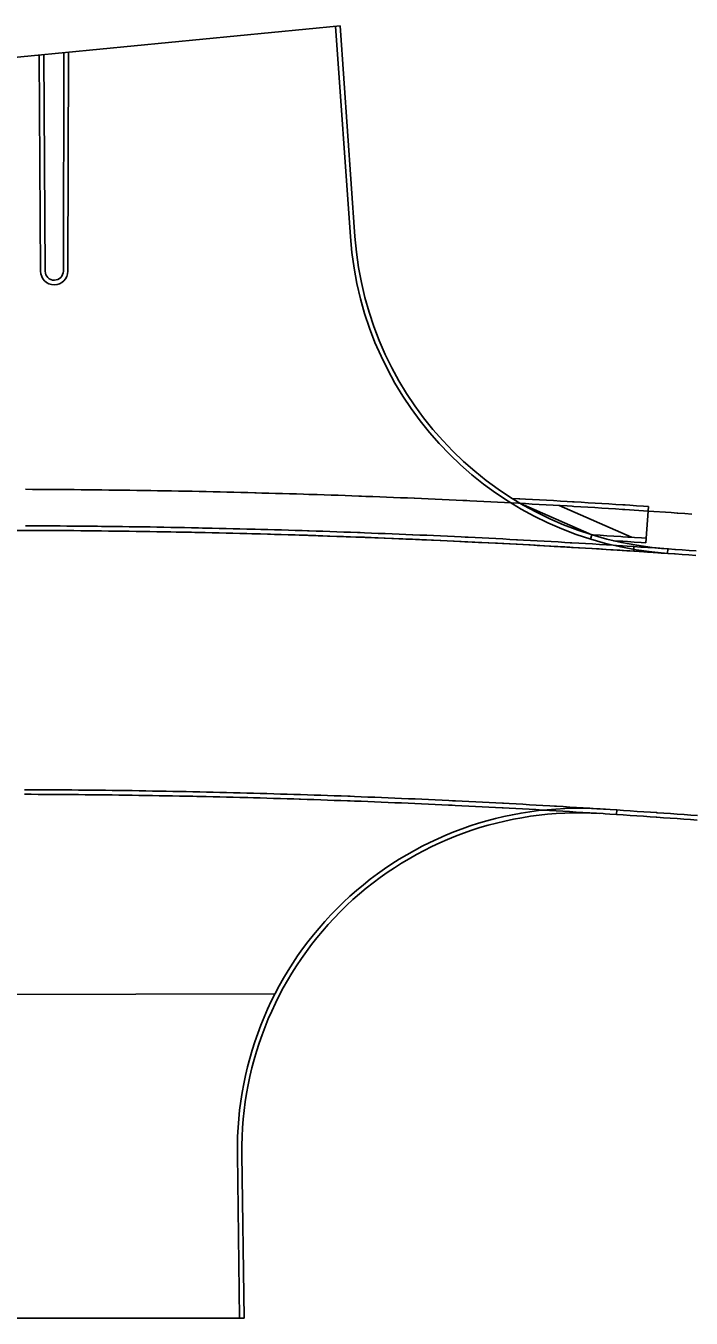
# Model space of a CAD drawing. Extents: x 2145147 to 2158018, y 137519 to 148068.
# Drawn here: x 2153040.6 to 2153138.1, y 143094.5 to 143283.8 of the extents above; entities that cross this region are included whole.
import ezdxf

# ---------------------------------------------------------------- set-up
doc = ezdxf.new("R2010")
doc.units = 0
doc.layers.add('PR_Phasing_Pavement_1', color=7, linetype='Continuous')

msp = doc.modelspace()

# ---------------------------------------------------------------- linework, layer by layer
at = {"layer": 'PR_Phasing_Pavement_1'}
for p, q in [((2153003.9, 143275.81), (2153086.65, 143283.83)), ((2153085.99, 143283.77), (2153088.15, 143252.93)), ((2153086.65, 143283.83), (2153088.81, 143252.98)), ((2153042.59, 143279.56), (2153042.78, 143247.9)), ((2153043.26, 143279.63), (2153043.45, 143247.88)), ((2153046.12, 143247.9), (2153046.2, 143279.91)), ((2153046.86, 143279.98), (2153046.78, 143247.9)), ((2153113.06, 143213.87), (2153123.53, 143209.27)), ((2153118.75, 143213.55), (2153129.32, 143208.9)), ((2153131.82, 143213.42), (2153131.45, 143208.09)), ((2153123.53, 143209.27), (2153123.34, 143208.63)), ((2153134.61, 143206.54), (2153134.66, 143207.2)), ((2152997.55, 143141.86), (2153077.11, 143142.01)), ((2153071.93, 143094.5), (2153071.61, 143118.52)), ((2153072.6, 143094.5), (2153072.27, 143118.53)), ((2153002.31, 143094.5), (2153072.6, 143094.5))]:
    msp.add_line(p, q, dxfattribs=at)
for points in [[(2153131.77, 143212.75), (2153129.03, 143212.93), (2153128.35, 143212.97), (2153128.02, 143212.99), (2153127, 143213.06), (2153125.99, 143213.12), (2153124.97, 143213.18), (2153123.96, 143213.25), (2153122.94, 143213.31), (2153121.93, 143213.37), (2153120.91, 143213.43), (2153120.64, 143213.44), (2153119.89, 143213.49), (2153118.88, 143213.55), (2153117.86, 143213.6), (2153116.85, 143213.66), (2153115.83, 143213.72), (2153114.81, 143213.77), (2153113.8, 143213.83), (2153112.93, 143213.88), (2153112.78, 143213.88), (2153111.77, 143213.94), (2153110.75, 143213.99), (2153109.73, 143214.04), (2153108.72, 143214.09), (2153107.7, 143214.14), (2153106.69, 143214.19), (2153105.67, 143214.24), (2153105.21, 143214.27), (2153104.65, 143214.29), (2153103.64, 143214.34), (2153102.62, 143214.39), (2153101.6, 143214.43), (2153100.59, 143214.48), (2153099.57, 143214.52), (2153098.55, 143214.57), (2153097.54, 143214.61), (2153097.5, 143214.61), (2153096.52, 143214.66), (2153095.51, 143214.7), (2153094.49, 143214.74), (2153093.47, 143214.78), (2153092.46, 143214.82), (2153091.44, 143214.86), (2153090.42, 143214.9), (2153089.78, 143214.92), (2153089.41, 143214.94), (2153088.39, 143214.97), (2153087.37, 143215.01), (2153086.35, 143215.05), (2153085.34, 143215.08), (2153084.32, 143215.12), (2153083.3, 143215.15), (2153082.29, 143215.18), (2153082.06, 143215.19), (2153081.27, 143215.22), (2153080.25, 143215.25), (2153079.24, 143215.28), (2153078.22, 143215.31), (2153077.2, 143215.34), (2153076.19, 143215.37), (2153075.17, 143215.39), (2153074.34, 143215.42), (2153074.15, 143215.42), (2153073.13, 143215.45), (2153072.12, 143215.47), (2153071.1, 143215.5), (2153070.08, 143215.52), (2153069.07, 143215.55), (2153068.05, 143215.57), (2153067.03, 143215.59), (2153066.62, 143215.6), (2153066.01, 143215.61), (2153065, 143215.64), (2153063.98, 143215.66), (2153062.96, 143215.68), (2153061.94, 143215.69), (2153060.93, 143215.71), (2153059.91, 143215.73), (2153058.9, 143215.75), (2153058.89, 143215.75), (2153057.88, 143215.76), (2153056.86, 143215.78), (2153055.84, 143215.79), (2153054.82, 143215.81), (2153053.81, 143215.82), (2153052.79, 143215.83), (2153051.77, 143215.84), (2153051.18, 143215.85), (2153050.75, 143215.85), (2153049.74, 143215.87), (2153048.72, 143215.87), (2153047.7, 143215.88), (2153046.68, 143215.89), (2153045.67, 143215.9), (2153044.65, 143215.91), (2153043.63, 143215.91), (2153043.45, 143215.91), (2153042.61, 143215.92), (2153041.6, 143215.92), (2153040.58, 143215.93)], [(2153131.82, 143213.42), (2153131.11, 143213.46), (2153130.09, 143213.53), (2153129.08, 143213.59), (2153128.39, 143213.64), (2153128.06, 143213.66), (2153127.05, 143213.72), (2153126.03, 143213.79), (2153125.01, 143213.85), (2153124, 143213.91), (2153122.98, 143213.97), (2153121.97, 143214.03), (2153120.95, 143214.09), (2153120.68, 143214.11), (2153119.93, 143214.15), (2153118.92, 143214.21), (2153117.9, 143214.27), (2153116.88, 143214.33), (2153115.87, 143214.38), (2153114.85, 143214.44), (2153113.83, 143214.49), (2153112.96, 143214.54), (2153112.82, 143214.55), (2153111.86, 143214.6)], [(2153138.17, 143212.31), (2153137.16, 143212.39), (2153136.14, 143212.46), (2153136.05, 143212.46), (2153135.13, 143212.53), (2153131.77, 143212.75)], [(2153129.66, 143206.87), (2153129.7, 143207.53), (2153128.69, 143207.6), (2153128.01, 143207.64), (2153127.68, 143207.66), (2153126.67, 143207.73), (2153125.66, 143207.79), (2153124.64, 143207.85), (2153123.63, 143207.92), (2153122.62, 143207.98), (2153121.61, 143208.04), (2153120.6, 143208.1), (2153120.33, 143208.11), (2153119.58, 143208.16), (2153118.57, 143208.22), (2153117.56, 143208.27), (2153116.55, 143208.33), (2153115.54, 143208.39), (2153114.52, 143208.44), (2153113.51, 143208.5), (2153112.64, 143208.54), (2153112.5, 143208.55), (2153111.49, 143208.6), (2153110.47, 143208.66), (2153109.46, 143208.71), (2153108.45, 143208.76), (2153107.44, 143208.81), (2153106.43, 143208.86), (2153105.41, 143208.91), (2153104.96, 143208.93), (2153104.4, 143208.96), (2153103.39, 143209.01), (2153102.37, 143209.05), (2153101.36, 143209.1), (2153100.35, 143209.15), (2153099.34, 143209.19), (2153098.32, 143209.23), (2153097.31, 143209.28), (2153097.27, 143209.28), (2153096.3, 143209.32), (2153095.29, 143209.36), (2153094.27, 143209.4), (2153093.26, 143209.44), (2153092.25, 143209.48), (2153091.23, 143209.52), (2153090.22, 143209.56), (2153089.58, 143209.59), (2153089.21, 143209.6), (2153088.19, 143209.64), (2153087.18, 143209.67), (2153086.17, 143209.71), (2153085.16, 143209.74), (2153084.14, 143209.78), (2153083.13, 143209.81), (2153082.12, 143209.85), (2153081.89, 143209.85), (2153081.1, 143209.88), (2153080.09, 143209.91), (2153079.08, 143209.94), (2153078.06, 143209.97), (2153077.05, 143210), (2153076.04, 143210.03), (2153075.02, 143210.06), (2153074.2, 143210.08), (2153074.01, 143210.08), (2153073, 143210.11), (2153071.98, 143210.14), (2153070.97, 143210.16), (2153069.96, 143210.19), (2153068.94, 143210.21), (2153067.93, 143210.23), (2153066.92, 143210.25), (2153066.51, 143210.26), (2153065.9, 143210.28), (2153064.89, 143210.3), (2153063.87, 143210.32), (2153062.86, 143210.34), (2153061.85, 143210.36), (2153060.83, 143210.37), (2153059.82, 143210.39), (2153058.81, 143210.41), (2153058.81, 143210.41), (2153057.79, 143210.42), (2153056.78, 143210.44), (2153055.77, 143210.45), (2153054.75, 143210.47), (2153053.74, 143210.48), (2153052.73, 143210.49), (2153051.71, 143210.5), (2153051.12, 143210.51), (2153050.7, 143210.52), (2153049.68, 143210.53), (2153048.67, 143210.53), (2153047.66, 143210.54), (2153046.64, 143210.55), (2153045.63, 143210.56), (2153044.62, 143210.57), (2153043.6, 143210.57), (2153043.42, 143210.57), (2153042.59, 143210.58), (2153041.57, 143210.58), (2153040.56, 143210.59)], [(2153129.66, 143206.87), (2153128.65, 143206.93), (2153127.96, 143206.98), (2153127.64, 143207), (2153126.63, 143207.06), (2153125.61, 143207.13), (2153124.6, 143207.19), (2153123.59, 143207.25), (2153122.58, 143207.31), (2153121.57, 143207.37), (2153120.56, 143207.43), (2153120.29, 143207.45), (2153119.55, 143207.49), (2153118.53, 143207.55), (2153117.52, 143207.61), (2153116.51, 143207.66), (2153115.5, 143207.72), (2153114.49, 143207.78), (2153113.48, 143207.83), (2153112.61, 143207.88), (2153112.46, 143207.88), (2153111.45, 143207.94), (2153110.44, 143207.99), (2153109.43, 143208.04), (2153108.42, 143208.09), (2153107.4, 143208.14), (2153106.39, 143208.19), (2153105.38, 143208.24), (2153104.93, 143208.26), (2153104.37, 143208.29), (2153103.36, 143208.34), (2153102.34, 143208.39), (2153101.33, 143208.43), (2153100.32, 143208.48), (2153099.31, 143208.52), (2153098.29, 143208.57), (2153097.28, 143208.61), (2153097.24, 143208.61), (2153096.27, 143208.65), (2153095.26, 143208.7), (2153094.25, 143208.74), (2153093.23, 143208.78), (2153092.22, 143208.82), (2153091.21, 143208.86), (2153090.2, 143208.9), (2153089.56, 143208.92), (2153089.18, 143208.93), (2153088.17, 143208.97), (2153087.16, 143209.01), (2153086.15, 143209.04), (2153085.13, 143209.08), (2153084.12, 143209.11), (2153083.11, 143209.15), (2153082.09, 143209.18), (2153081.87, 143209.19), (2153081.08, 143209.21), (2153080.07, 143209.24), (2153079.06, 143209.27), (2153078.04, 143209.3), (2153077.03, 143209.33), (2153076.02, 143209.36), (2153075, 143209.39), (2153074.18, 143209.41), (2153073.99, 143209.42), (2153072.98, 143209.44), (2153071.97, 143209.47), (2153070.95, 143209.49), (2153069.94, 143209.52), (2153068.93, 143209.54), (2153067.91, 143209.56), (2153066.9, 143209.59), (2153066.49, 143209.6), (2153065.89, 143209.61), (2153064.87, 143209.63), (2153063.86, 143209.65), (2153062.85, 143209.67), (2153061.84, 143209.69), (2153060.82, 143209.71), (2153059.81, 143209.72), (2153058.8, 143209.74), (2153058.8, 143209.74), (2153057.78, 143209.76), (2153056.77, 143209.77), (2153055.76, 143209.79), (2153054.74, 143209.8), (2153053.73, 143209.81), (2153052.72, 143209.82), (2153051.7, 143209.84), (2153051.11, 143209.84), (2153050.69, 143209.85), (2153049.68, 143209.86), (2153048.66, 143209.87), (2153047.65, 143209.88), (2153046.64, 143209.88), (2153045.62, 143209.89), (2153044.61, 143209.9), (2153043.6, 143209.9), (2153043.42, 143209.91), (2153042.58, 143209.91), (2153041.57, 143209.91), (2153040.56, 143209.92)], [(2153131.5, 143208.76), (2153130.8, 143208.81), (2153129.79, 143208.87), (2153128.78, 143208.94), (2153128.09, 143208.98), (2153127.76, 143209), (2153126.75, 143209.07), (2153125.74, 143209.13), (2153124.73, 143209.19), (2153123.71, 143209.25), (2153123.53, 143209.27)], [(2153131.45, 143208.09), (2153130.76, 143208.14), (2153129.75, 143208.21), (2153128.73, 143208.27), (2153128.05, 143208.32), (2153127.72, 143208.34), (2153126.72, 143208.4)], [(2153138.76, 143206.25), (2153137.75, 143206.32), (2153136.74, 143206.39), (2153135.73, 143206.46), (2153135.64, 143206.47), (2153134.71, 143206.53), (2153133.7, 143206.6), (2153132.69, 143206.67), (2153131.68, 143206.74), (2153130.67, 143206.8), (2153129.66, 143206.87)], [(2153138.81, 143206.92), (2153137.79, 143206.99), (2153136.78, 143207.06), (2153135.77, 143207.13), (2153135.68, 143207.13), (2153134.76, 143207.2), (2153133.75, 143207.27), (2153132.74, 143207.34), (2153131.73, 143207.4), (2153130.71, 143207.47), (2153129.7, 143207.54)], [(2153127.19, 143168.95), (2153127.15, 143168.28), (2153126.17, 143168.35), (2153125.5, 143168.39), (2153125.18, 143168.41), (2153124.2, 143168.47), (2153123.21, 143168.53), (2153122.23, 143168.59), (2153121.24, 143168.65), (2153120.26, 143168.71), (2153119.28, 143168.77), (2153118.29, 143168.83), (2153118.03, 143168.85), (2153117.31, 143168.89), (2153116.32, 143168.94), (2153115.34, 143169), (2153114.35, 143169.06), (2153113.37, 143169.11), (2153112.38, 143169.16), (2153111.4, 143169.22), (2153110.55, 143169.26), (2153110.41, 143169.27), (2153109.43, 143169.32), (2153108.44, 143169.37), (2153107.46, 143169.42), (2153106.47, 143169.47), (2153105.49, 143169.52), (2153104.5, 143169.57), (2153103.52, 143169.62), (2153103.08, 143169.64), (2153102.53, 143169.67), (2153101.55, 143169.71), (2153100.56, 143169.76), (2153099.58, 143169.8), (2153098.59, 143169.85), (2153097.61, 143169.89), (2153096.62, 143169.94), (2153095.64, 143169.98), (2153095.6, 143169.98), (2153094.65, 143170.02), (2153093.67, 143170.06), (2153092.68, 143170.1), (2153091.69, 143170.14), (2153090.71, 143170.18), (2153089.72, 143170.22), (2153088.74, 143170.26), (2153088.12, 143170.28), (2153087.75, 143170.29), (2153086.77, 143170.33), (2153085.78, 143170.36), (2153084.8, 143170.4), (2153083.81, 143170.43), (2153082.82, 143170.47), (2153081.84, 143170.5), (2153080.85, 143170.53), (2153080.63, 143170.54), (2153079.87, 143170.56), (2153078.88, 143170.59), (2153077.9, 143170.62), (2153076.91, 143170.65), (2153075.92, 143170.68), (2153074.94, 143170.71), (2153073.95, 143170.74), (2153073.15, 143170.76), (2153072.97, 143170.76), (2153071.98, 143170.79), (2153070.99, 143170.81), (2153070.01, 143170.84), (2153069.02, 143170.86), (2153068.04, 143170.88), (2153067.05, 143170.91), (2153066.06, 143170.93), (2153065.67, 143170.94), (2153065.08, 143170.95), (2153064.09, 143170.97), (2153063.11, 143170.99), (2153062.12, 143171.01), (2153061.13, 143171.03), (2153060.15, 143171.04), (2153059.16, 143171.06), (2153058.18, 143171.08), (2153058.18, 143171.08), (2153057.19, 143171.09), (2153056.2, 143171.11), (2153055.22, 143171.12), (2153054.23, 143171.14), (2153053.24, 143171.15), (2153052.26, 143171.16), (2153051.27, 143171.17), (2153050.69, 143171.18), (2153050.29, 143171.18), (2153049.3, 143171.19), (2153048.31, 143171.2), (2153047.33, 143171.21), (2153046.34, 143171.22), (2153045.35, 143171.23), (2153044.37, 143171.23), (2153043.38, 143171.24), (2153043.21, 143171.24), (2153042.4, 143171.24), (2153041.41, 143171.25), (2153040.42, 143171.25)], [(2153127.19, 143168.95), (2153127.19, 143168.95), (2153126.21, 143169.01), (2153125.54, 143169.05), (2153125.22, 143169.08), (2153124.24, 143169.14), (2153123.25, 143169.2), (2153122.27, 143169.26), (2153121.29, 143169.32), (2153120.3, 143169.38), (2153119.32, 143169.44), (2153118.33, 143169.5), (2153118.07, 143169.51), (2153117.35, 143169.55), (2153116.36, 143169.61), (2153115.37, 143169.67), (2153114.39, 143169.72), (2153113.4, 143169.78), (2153112.42, 143169.83), (2153111.43, 143169.88), (2153110.59, 143169.93), (2153110.45, 143169.94), (2153109.46, 143169.99), (2153108.48, 143170.04), (2153107.49, 143170.09), (2153106.51, 143170.14), (2153105.52, 143170.19), (2153104.54, 143170.24), (2153103.55, 143170.29), (2153103.11, 143170.31), (2153102.56, 143170.33), (2153101.58, 143170.38), (2153100.59, 143170.43), (2153099.61, 143170.47), (2153098.62, 143170.52), (2153097.64, 143170.56), (2153096.65, 143170.6), (2153095.66, 143170.65), (2153095.62, 143170.65), (2153094.68, 143170.69), (2153093.69, 143170.73), (2153092.71, 143170.77), (2153091.72, 143170.81), (2153090.73, 143170.85), (2153089.75, 143170.88), (2153088.76, 143170.92), (2153088.14, 143170.95), (2153087.78, 143170.96), (2153086.79, 143171), (2153085.8, 143171.03), (2153084.82, 143171.07), (2153083.83, 143171.1), (2153082.85, 143171.13), (2153081.86, 143171.17), (2153080.87, 143171.2), (2153080.65, 143171.21), (2153079.89, 143171.23), (2153078.9, 143171.26), (2153077.92, 143171.29), (2153076.93, 143171.32), (2153075.94, 143171.35), (2153074.96, 143171.38), (2153073.97, 143171.4), (2153073.17, 143171.42), (2153072.98, 143171.43), (2153072, 143171.46), (2153071.01, 143171.48), (2153070.02, 143171.51), (2153069.04, 143171.53), (2153068.05, 143171.55), (2153067.06, 143171.57), (2153066.08, 143171.6), (2153065.68, 143171.6), (2153065.09, 143171.62), (2153064.11, 143171.64), (2153063.12, 143171.66), (2153062.13, 143171.68), (2153061.15, 143171.69), (2153060.16, 143171.71), (2153059.17, 143171.73), (2153058.19, 143171.74), (2153058.19, 143171.74), (2153057.2, 143171.76), (2153056.21, 143171.78), (2153055.23, 143171.79), (2153054.24, 143171.8), (2153053.25, 143171.82), (2153052.27, 143171.83), (2153051.28, 143171.84), (2153050.7, 143171.85), (2153050.29, 143171.85), (2153049.31, 143171.86), (2153048.32, 143171.87), (2153047.33, 143171.88), (2153046.35, 143171.89), (2153045.36, 143171.89), (2153044.37, 143171.9), (2153043.39, 143171.91), (2153043.21, 143171.91), (2153042.4, 143171.91), (2153041.41, 143171.91), (2153040.43, 143171.92)], [(2153139.01, 143168.13), (2153138.02, 143168.2), (2153137.04, 143168.28), (2153136.05, 143168.35), (2153135.07, 143168.42), (2153134.09, 143168.48), (2153133.1, 143168.55), (2153133.02, 143168.56), (2153132.12, 143168.62), (2153131.13, 143168.69), (2153130.15, 143168.75), (2153129.16, 143168.82), (2153128.18, 143168.89), (2153127.19, 143168.95)], [(2153138.96, 143167.47), (2153137.97, 143167.54), (2153136.99, 143167.61), (2153136.01, 143167.68), (2153135.02, 143167.75), (2153134.04, 143167.82), (2153133.05, 143167.89), (2153132.97, 143167.89), (2153132.07, 143167.95), (2153131.09, 143168.02), (2153130.1, 143168.09), (2153129.12, 143168.15), (2153128.13, 143168.22), (2153127.15, 143168.28)]]:
    msp.add_lwpolyline(points, dxfattribs=at)
for centre, radius, start, end in [((2153138.03, 143256.42), 50, 184.0021, 266.0836), ((2153138.03, 143256.42), 49.33, 184.0021, 266.0836), ((2153044.78, 143247.9), 2, 180, 0), ((2153044.78, 143247.9), 1.33, 180.7703, 0), ((2153035.48, 141758.53), 1451.39, 86.08361, 93.08607), ((2153121.6, 143119.2), 50, 86.3784, 180.781), ((2153121.6, 143119.2), 49.33, 86.3784, 180.781)]:
    msp.add_arc(centre, radius, start, end, dxfattribs=at)

doc.saveas('drawing.dxf')
